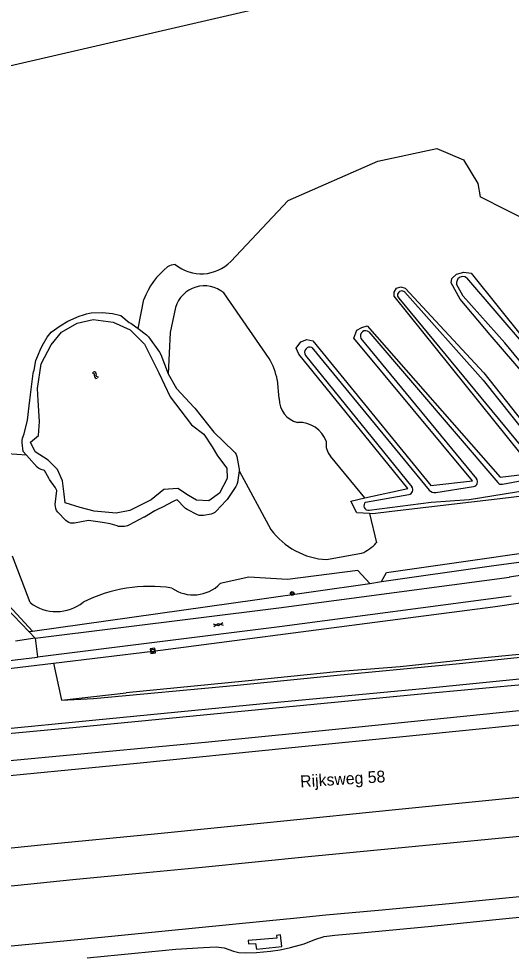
# Model space of a CAD drawing. Extents: x 126000 to 131009, y 393000 to 395500.
# Drawn here: x 130072.2 to 130176.4, y 394560.9 to 394758.9 of the extents above; entities that cross this region are included whole.
import ezdxf

# ---------------------------------------------------------------- set-up
doc = ezdxf.new("R2010")
doc.units = 0
for name, color, linetype in [('gg-afsc-draadraster', 7, 'Continuous'), ('gg-anno-openbare ruimte label', 7, 'Continuous'), ('gg-knt-BGT kruinlijn', 7, 'Continuous'), ('gg-knt-verharding', 7, 'Continuous'), ('gg-kntw-bovenkant insteek waterloop', 7, 'Continuous'), ('gg-kntw-waterlijn', 7, 'Continuous'), ('gt-grn-groengrens', 7, 'Continuous'), ('gt-grn-weggrens', 7, 'Continuous'), ('gt-symb-boom', 7, 'Continuous'), ('gt-symb-gesloten verharding', 7, 'Continuous'), ('gt-symb-rioolschacht', 7, 'Continuous'), ('gt-symb-watersymbool', 7, 'Continuous'), ('gx-grn-maaiveld', 7, 'Continuous')]:
    doc.layers.add(name, color=color, linetype=linetype)

# ---------------------------------------------------------------- blocks, each defined once
blk = doc.blocks.new('gt0-GESVH1')
at = {"layer": 'gt-symb-gesloten verharding'}
for p, q in [((-0.99, -0.26), (0.01, 0.24)), ((0.01, -0.26), (-0.99, 0.24)), ((0.01, 0.24), (1.01, -0.26)), ((1.01, 0.24), (0.01, -0.26))]:
    blk.add_line(p, q, dxfattribs=at)
blk = doc.blocks.new('gt0-BOOM')
at = {"layer": 'gt-symb-boom'}
for radius in [0.4, 0.2]:
    blk.add_circle((0, 0), radius, dxfattribs=at)
blk = doc.blocks.new('gt0-WA')
at = {"layer": 'gt-symb-watersymbool'}
for centre, start, end in [((-0.32, 0.02), 28.0725, 151.9275), ((0.43, 0.42), 208.0725, 331.9275), ((-0.32, -0.43), 28.0725, 151.9275), ((0.43, -0.03), 208.0725, 331.9275)]:
    blk.add_arc(centre, 0.425, start, end, dxfattribs=at)
blk = doc.blocks.new('gt0-RS')
at = {"layer": 'gt-symb-rioolschacht'}
blk.add_lwpolyline([(-0.5, -0.5), (0.5, -0.5), (0.5, 0.5), (-0.5, 0.5)], close=True, dxfattribs=at)
blk.add_circle((0, 0), 0.375, dxfattribs=at)

msp = doc.modelspace()

# ---------------------------------------------------------------- linework, layer by layer
at = {"layer": 'gg-afsc-draadraster'}
msp.add_lwpolyline([(130075.1, 394629.46), (130050.19, 394656.42), (130031.21, 394677.01), (130014.47, 394695.08)], dxfattribs=at)
at = {"layer": 'gg-knt-BGT kruinlijn'}
for p, q in [((130183.31, 394625.02), (130168.6, 394623.61)), ((130168.6, 394623.61), (130152.87, 394621.88)), ((130139.43, 394620.84), (130120.09, 394618.88)), ((130152.87, 394621.88), (130139.43, 394620.84)), ((130120.09, 394618.88), (130094.89, 394616.41)), ((130156.54, 394616.13), (130184.45, 394618.73)), ((130184.51, 394619.92), (130157.65, 394617.25)), ((130081.24, 394614.88), (130094.89, 394616.41)), ((130157.65, 394617.25), (130123.86, 394614.07)), ((130120.74, 394612.68), (130156.54, 394616.13)), ((130085.15, 394609.24), (130120.74, 394612.68)), ((130123.86, 394614.07), (130087.77, 394610.55)), ((130087.77, 394610.55), (130050.93, 394606.9)), ((130050.88, 394606), (130085.15, 394609.24)), ((130173.13, 394568.47), (130191.64, 394570.34)), ((130143.83, 394565.59), (130158.78, 394566.96)), ((130158.78, 394566.96), (130173.13, 394568.47)), ((130134.79, 394564.27), (130136.78, 394564.88)), ((130136.78, 394564.88), (130139.08, 394565.16)), ((130139.08, 394565.16), (130143.83, 394565.59)), ((130129.69, 394562.55), (130132.58, 394563.35)), ((130132.58, 394563.35), (130134.79, 394564.27)), ((130086.67, 394560.37), (130096.77, 394561.36)), ((130096.77, 394561.36), (130105.41, 394562.17)), ((130105.41, 394562.17), (130111.29, 394562.53)), ((130111.29, 394562.53), (130113.94, 394562.67)), ((130113.94, 394562.67), (130115.67, 394562.48)), ((130115.67, 394562.48), (130117.6, 394561.79)), ((130117.6, 394561.79), (130118.75, 394561.52)), ((130118.75, 394561.52), (130120.15, 394561.41)), ((130120.15, 394561.41), (130122.5, 394561.51)), ((130122.5, 394561.51), (130125.44, 394561.77)), ((130125.44, 394561.77), (130127.5, 394562.05)), ((130127.5, 394562.05), (130129.69, 394562.55))]:
    msp.add_line(p, q, dxfattribs=at)
at = {"layer": 'gg-knt-verharding'}
msp.add_line((130074.32, 394629.35), (130075.65, 394627.97), dxfattribs=at)
for points in [[(129852.67, 394868.04), (129852.55, 394867.77), (129852.53, 394866.31), (129853.59, 394864.52), (129865.73, 394851.71), (129890.08, 394825.88), (129907.16, 394807.68), (129925.24, 394788.47), (129936.89, 394776), (129959.08, 394752.22), (129976.51, 394733.6), (130000.01, 394708.71), (130012.98, 394694.73), (130030.31, 394676.24), (130051.58, 394653.06), (130074.32, 394629.35)], [(130075.65, 394627.97), (130127.18, 394634.4), (130175.95, 394640.89)], [(130076.15, 394623.98), (130127.35, 394630.43), (130176.36, 394636.88)], [(130063.67, 394622.46), (130076.14, 394623.97), (130076.15, 394623.98)]]:
    msp.add_lwpolyline(points, dxfattribs=at)
msp.add_arc((130443.36, 392809.91), 1850.4, 96.89824, 98.30933, dxfattribs=at)
at = {"layer": 'gg-kntw-bovenkant insteek waterloop'}
msp.add_line((130073.86, 394666.63), (130073.16, 394667.43), dxfattribs=at)
for points in [[(130222.99, 394711.36), (130248.31, 394679), (130233.21, 394664.87), (130175.74, 394657.61), (130151.1, 394654.74), (130147.06, 394654.28), (130146.38, 394654.32)], [(130187.58, 394673.88), (130171.92, 394692.06), (130165.54, 394699.62), (130163.65, 394703.11), (130163.79, 394704), (130164.78, 394704.9), (130166.33, 394705.34), (130167.88, 394705.12), (130201.02, 394663.86)], [(130145.4, 394657.61), (130154.45, 394659.57), (130131.44, 394687.98), (130130.87, 394689.28), (130131.87, 394690.59), (130133.11, 394691.1), (130134.39, 394690.84), (130159.35, 394660.21), (130168.16, 394661.19), (130143.1, 394691.38), (130143.7, 394693.08), (130144.77, 394693.64), (130145.88, 394694.03), (130174, 394661.97), (130181.62, 394662.95), (130151.61, 394700.28), (130151.61, 394701.08), (130152.07, 394701.95), (130152.99, 394702.21), (130153.9, 394701.95), (130170.58, 394684.04), (130187.07, 394663.18)], [(130073.16, 394667.43), (130072.92, 394669.27), (130072.91, 394669.75), (130073.02, 394670.21), (130073.35, 394671.14), (130074.07, 394674.08), (130074.57, 394678.3), (130075.23, 394683.89), (130075.32, 394684.27), (130075.48, 394684.64), (130075.84, 394686.66), (130076.38, 394687.99), (130076.74, 394688.82), (130077.17, 394689.75), (130078.24, 394691.61), (130079.08, 394692.64), (130080.95, 394694), (130082.56, 394694.98), (130085, 394696.06), (130085.9, 394696.32), (130086.54, 394696.5), (130087.13, 394696.64), (130087.53, 394696.72), (130089.89, 394696.79), (130092.02, 394696.57), (130093.82, 394696.2), (130095.54, 394694.7), (130095.89, 394694.56), (130096.22, 394694.36), (130097.46, 394693.42)], [(130097.46, 394693.42), (130099.23, 394692.08), (130099.45, 394691.89), (130099.64, 394691.67), (130101.99, 394688.43), (130102.25, 394687.96), (130103.81, 394683.83)], [(130103.81, 394683.83), (130105.53, 394680.73), (130109.33, 394676.72), (130109.45, 394676.58), (130113.47, 394671.48), (130117.71, 394667.46), (130117.97, 394667.15), (130118.17, 394666.79), (130118.29, 394666.4), (130118.77, 394664.01), (130118.81, 394663.68), (130118.79, 394663.35)], [(130118.79, 394663.35), (130118.46, 394660.89), (130118.35, 394660.44), (130118.13, 394660.03), (130116.3, 394657.31), (130116.1, 394657.07), (130113.97, 394654.79), (130113.65, 394654.51), (130113.27, 394654.31), (130112.87, 394654.19), (130111.25, 394653.89), (130110.82, 394653.86), (130110.4, 394653.92), (130110, 394654.07), (130107.79, 394655.17), (130107.5, 394655.35), (130107.24, 394655.58), (130105.67, 394657.21), (130105.26, 394657.09), (130103.23, 394656.01), (130103.16, 394655.97), (130100.97, 394654.91), (130098.77, 394653.57), (130098.67, 394653.51), (130095.51, 394651.82), (130095.21, 394651.69), (130094.89, 394651.61), (130094.57, 394651.58), (130093.61, 394651.58), (130093.31, 394651.6), (130093.01, 394651.68), (130091.52, 394652.15), (130089.93, 394652.41), (130086.97, 394652.81), (130083.96, 394652.27), (130083.57, 394652.24), (130083.18, 394652.29), (130082.81, 394652.41), (130082.47, 394652.6), (130082.17, 394652.86), (130080.48, 394654.62), (130080.21, 394654.97), (130080.03, 394655.36), (130079.94, 394655.78), (130079.93, 394656.21), (130080.24, 394659.19), (130079.97, 394659.76), (130078.69, 394661.52), (130078.53, 394661.78), (130077.68, 394663.43), (130076.91, 394663.64), (130076.46, 394663.82), (130076.07, 394664.1), (130073.86, 394666.63)], [(130146.38, 394654.32), (130143.72, 394654.47), (130142.4, 394656.95), (130145.4, 394657.61)]]:
    msp.add_lwpolyline(points, dxfattribs=at)
at = {"layer": 'gg-kntw-waterlijn'}
for p, q in [((130152.56, 394699.85), (130182.55, 394663.51)), ((130146.27, 394692.71), (130173.54, 394660.84)), ((130144.57, 394691.35), (130169.01, 394661.65)), ((130195.83, 394664.99), (130175, 394690.39)), ((130132.86, 394687.73), (130155.31, 394659.95)), ((130134.21, 394689.39), (130158.98, 394659.27)), ((130174.48, 394660.51), (130181.96, 394661.89)), ((130160.38, 394658.74), (130168.39, 394660.02)), ((130145.55, 394656.73), (130154.71, 394658.34))]:
    msp.add_line(p, q, dxfattribs=at)
for points in [[(130166.9, 394704.17), (130179.7, 394689.21), (130199.73, 394663.81)], [(130175, 394690.39), (130166.19, 394700.3), (130164.81, 394702.79)], [(130153.84, 394701.1), (130170.43, 394682.49), (130186.15, 394662.78)], [(130101.84, 394684.04), (130104.25, 394678.98), (130108.74, 394673.09), (130111.34, 394671.06), (130113.11, 394668.4), (130114.25, 394666.5), (130116.21, 394663.91), (130116.28, 394661.69), (130114.63, 394658.59), (130112.42, 394657.01), (130109.82, 394657.13), (130108.11, 394658.14), (130105.83, 394659.6), (130102.85, 394659.41), (130100.19, 394657.19), (130095.7, 394654.92), (130092.79, 394654.41), (130088.16, 394654.79), (130085.19, 394655.61), (130082.02, 394656.56), (130081.83, 394658.4), (130081.45, 394661.25), (130080.38, 394663.59), (130078.41, 394665.62), (130075.69, 394667.39), (130074.68, 394669.42), (130076.39, 394670.81), (130076.58, 394673.78), (130076.32, 394678.22), (130076.2, 394680.75), (130076.96, 394685.94), (130079.05, 394689.99), (130081.26, 394692.65), (130084.56, 394694.55), (130087.97, 394695.31), (130092.15, 394694.8), (130095.76, 394693.16), (130098.8, 394690.12), (130100.51, 394686.76), (130101.84, 394684.04)], [(130146.32, 394655), (130159.43, 394656.71), (130167.43, 394657.27), (130182.68, 394659.71), (130194.09, 394660.77), (130202.22, 394662.01), (130214.62, 394663.33), (130226.06, 394664.54), (130231.76, 394665.51), (130233.6, 394666.35), (130236.43, 394668.52), (130245.91, 394678.02)]]:
    msp.add_lwpolyline(points, dxfattribs=at)
for centre, radius, start, end in [((130166.14, 394703.05), 1.36, 56.0852, 191.1554), ((130153.19, 394700.48), 0.895, 43.4222, 225.2202), ((130145.55, 394691.87), 1.1, 49.1906, 208.1208), ((130133.75, 394688.39), 1.11, 65.0627, 216.7341), ((130154.53, 394659.32), 1, 279.9914, 38.9743), ((130168.24, 394661.01), 1, 279.0872, 39.4066), ((130174.3, 394661.49), 1, 220.5864, 280.4762), ((130160.14, 394660.23), 1.5, 219.4515, 279.0858), ((130146.18, 394655.97), 0.983, 129.2421, 278.5048)]:
    msp.add_arc(centre, radius, start, end, dxfattribs=at)
at = {"layer": 'gt-grn-groengrens'}
for p, q in [((130181.47, 394715.33), (130169.8, 394721.29)), ((130097.46, 394693.42), (130098.62, 394699.56)), ((130125.19, 394687.11), (130115.55, 394700.95)), ((130127.28, 394678.6), (130126.89, 394682.55)), ((130073.86, 394666.63), (130060.47, 394667.53)), ((130145.4, 394657.61), (130138.15, 394666.46)), ((130118.79, 394663.35), (130125.54, 394650.91)), ((130146.38, 394654.32), (130147.83, 394648.09)), ((130074.62, 394635.47), (130070.89, 394645.32)), ((130137.31, 394644.58), (130144.72, 394645.91)), ((130146.44, 394639.55), (130148.95, 394639.91)), ((130074.32, 394629.35), (130075.1, 394629.46))]:
    msp.add_line(p, q, dxfattribs=at)
for points in [[(129982.87, 394728.78), (130140.15, 394765.21), (130235.32, 394788.2)], [(130117.06, 394707.63), (130129.21, 394720.49), (130148.14, 394728.79), (130160.59, 394731.47)], [(130160.59, 394731.47), (130166.29, 394729.1), (130169.26, 394724.06), (130169.8, 394721.29)], [(130105.38, 394697.88), (130104.19, 394692.6), (130103.81, 394683.83)], [(130148.95, 394639.91), (130172.21, 394643.23), (130222.33, 394649.98), (130276.73, 394655.54)], [(130148.95, 394639.91), (130149.99, 394641.83), (130167.23, 394644.31), (130179.97, 394646.15)], [(130146.44, 394639.55), (130143.89, 394642.28), (130129.01, 394640.39), (130120.86, 394640.84), (130114.79, 394639.49)], [(130075.1, 394629.46), (130122.62, 394636.16), (130146.44, 394639.55)]]:
    msp.add_lwpolyline(points, dxfattribs=at)
for centre, radius, start, end in [((130110.8, 394713.77), 8.77, 231.0615, 315.5225), ((130114.25, 394693.5), 16.76, 129.1181, 158.8046), ((130105.31, 394703.79), 3.16, 90.3757, 121.0251), ((130111.45, 394696.15), 6.31, 49.4252, 164.0817), ((130111.87, 394679.55), 15.31, 11.2786, 29.5802), ((130132.34, 394678.5), 5.06, 178.8816, 256.6676), ((130131.51, 394667.5), 6.08, 19.2534, 93.1185), ((130140.61, 394668.85), 3.43, 169.0618, 224.2364), ((130138.16, 394660.26), 15.71, 216.5532, 266.8952), ((130141.1, 394654.39), 9.22, 293.0558, 316.8194), ((130099.94, 394607.52), 31.39, 81.4964, 116.7484), ((130109.15, 394645.01), 7.9, 234.7167, 315.6175), ((130080.16, 394642.63), 9.06, 232.2425, 308.607)]:
    msp.add_arc(centre, radius, start, end, dxfattribs=at)
at = {"layer": 'gt-grn-weggrens'}
for q in [(130071.48, 394627.31), (130076.15, 394623.98)]:
    msp.add_line((130075.65, 394627.97), q, dxfattribs=at)
at = {"layer": 'gx-grn-maaiveld'}
msp.add_line((130079.54, 394622.69), (130081.24, 394614.88), dxfattribs=at)
for points in [[(130079.54, 394622.69), (130100.57, 394625.22), (130149.12, 394631.53), (130172.45, 394634.6), (130196.83, 394638.13), (130217.64, 394640.6), (130240.5, 394643.11)], [(130081.24, 394614.88), (130087.98, 394615.17), (130118.38, 394618.05), (130139.55, 394620.11), (130165.38, 394622.6), (130190.43, 394625.19), (130217.58, 394627.64), (130241.59, 394629.98)], [(130000, 394613.11), (130014.09, 394614.83), (130036.8, 394617.5), (130061.32, 394620.49), (130079.54, 394622.69)], [(130241.46, 394618.62), (130220.23, 394616.62), (130189.83, 394613.78), (130143.39, 394609.05), (130111.6, 394605.91), (130078.56, 394602.77), (130045.02, 394599.62), (130013.96, 394596.56), (130000, 394595.16), (129981.67, 394593.32), (129951.12, 394590.33), (129920.73, 394587.57), (129890.73, 394585.32)], [(129862.85, 394578.94), (129884.57, 394581.05), (129908.73, 394583.4), (129932.62, 394585.64), (129956.43, 394587.96), (129980.47, 394590.27), (130000, 394592.12), (130032.35, 394595.22), (130068.05, 394598.74), (130097.14, 394601.56), (130129.22, 394604.79), (130156.22, 394607.47), (130188.47, 394610.66), (130214.34, 394613.22), (130242.31, 394615.96)], [(129864.45, 394563.96), (129886.61, 394566.05), (129910.95, 394568.36), (129934.44, 394570.65), (129958.56, 394572.98), (129982.22, 394575.29), (130000, 394576.78), (130021.55, 394578.85), (130047.84, 394581.31), (130077.55, 394584.31), (130100.9, 394586.62), (130126.84, 394589.21), (130151.85, 394591.74), (130177.99, 394594.34), (130207.77, 394597.27), (130239.53, 394600.36), (130243.15, 394600.65)], [(129865.31, 394555.86), (129886.19, 394557.85), (129910.03, 394560.07), (129933.68, 394562.39), (129956.97, 394564.55), (129980.82, 394566.91), (130000, 394568.83), (130016.81, 394570.43), (130044.1, 394573.04), (130072.01, 394575.76), (130083.66, 394576.9), (130097.65, 394578.25), (130110.96, 394579.54), (130133.43, 394581.78), (130163.47, 394584.66), (130173.66, 394585.64), (130195.51, 394587.72), (130221.22, 394590.07), (130241.6, 394591.94), (130243.59, 394592.11)], [(129887.12, 394544.86), (129911.69, 394547.54), (129935.12, 394549.89), (129959.1, 394552.19), (129982.55, 394554.48), (130000, 394555.9), (130018.99, 394557.82), (130042.83, 394560.22), (130070.58, 394562.88), (130084.7, 394564.28), (130102.48, 394566.02), (130124.5, 394568.19), (130131.03, 394568.83), (130137.15, 394569.43), (130148.28, 394570.48), (130163.24, 394571.88), (130175.23, 394573.07), (130188.26, 394574.35), (130211.58, 394576.55), (130224.51, 394577.78), (130238.97, 394579.09), (130241, 394579.29), (130244.5, 394579.57)], [(130126.78, 394564.56), (130120.7, 394564.01), (130120.79, 394563.3), (130122.27, 394563.41), (130122.49, 394562.23), (130127.87, 394562.79), (130127.54, 394565.25), (130126.73, 394565.12), (130126.78, 394564.56)]]:
    msp.add_lwpolyline(points, dxfattribs=at)

# ---------------------------------------------------------------- block references
at = {"layer": 'gt-symb-boom'}
msp.add_blockref('gt0-BOOM', (130130.02, 394637.41), dxfattribs=at)
at = {"layer": 'gt-symb-gesloten verharding', "rotation": 7.238726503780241}
msp.add_blockref('gt0-GESVH1', (130114.4, 394630.82), dxfattribs=at)
at = {"layer": 'gt-symb-rioolschacht', "rotation": 7.068140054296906}
msp.add_blockref('gt0-RS', (130100.58, 394625.29), dxfattribs=at)
at = {"layer": 'gt-symb-watersymbool', "rotation": -45.16208098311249}
msp.add_blockref('gt0-WA', (130088.35, 394683.63), dxfattribs=at)

# ---------------------------------------------------------------- texts
at = {"layer": 'gg-anno-openbare ruimte label'}
msp.add_text('Rijksweg 58', height=2.5, rotation=3.5, dxfattribs=at).set_placement((130131.79, 394596.41))

doc.saveas('drawing.dxf')
